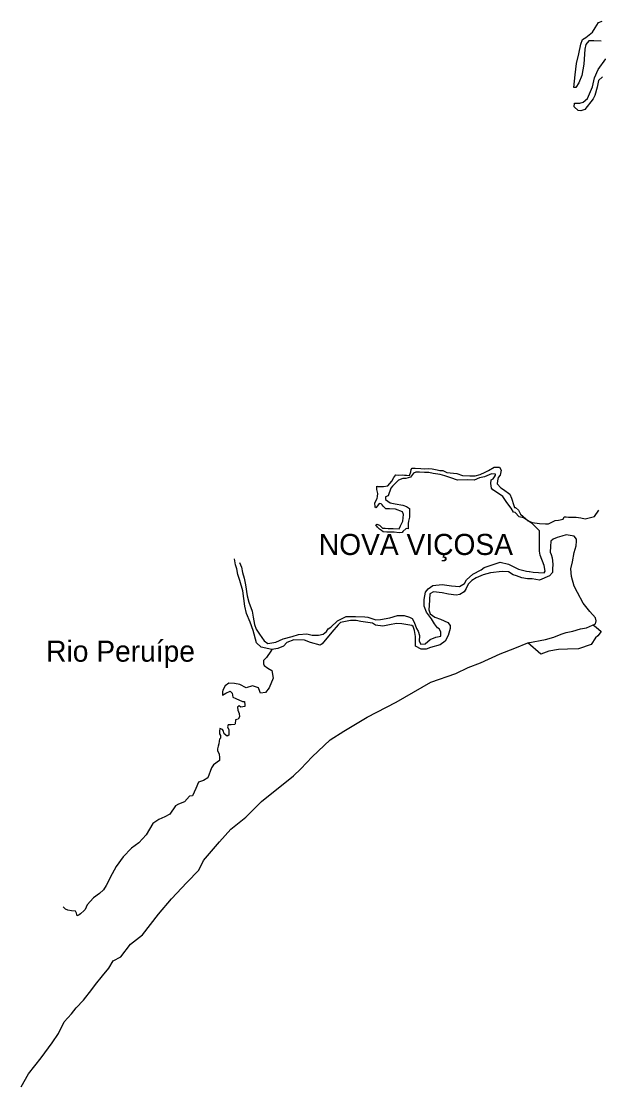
# Model space of a CAD drawing. Extents: x 662444 to 1640468, y 7452018 to 9606170.
# Drawn here: x 1080709 to 1098601, y 7997357 to 8030372 of the extents above; entities that cross this region are included whole.
import ezdxf

# ---------------------------------------------------------------- set-up
doc = ezdxf.new("R2010")
doc.units = 0
doc.layers.add('Level 1', color=7, linetype='Continuous')
doc.layers.add('Level 3', color=7, linetype='Continuous')

msp = doc.modelspace()

# ---------------------------------------------------------------- linework, layer by layer
at = {"layer": 'Level 1'}
for points in [[(1098681, 8029755), (1098451, 8029769), (1098296, 8029767), (1098200, 8029653), (1098172, 8029508), (1098142, 8029045), (1098077, 8028692), (1097985, 8028470), (1097888, 8028319), (1097834, 8028320), (1097876, 8028714), (1097918, 8029060), (1097981, 8029360), (1098045, 8029667), (1098096, 8029804), (1098206, 8029870), (1098404, 8030034), (1098493, 8030170), (1098591, 8030338), (1098708, 8030372)], [(1098598, 8028536), (1098553, 8028329), (1098482, 8028068), (1098434, 8027970), (1098175, 8027637), (1098051, 8027595), (1097966, 8027613), (1097846, 8027725), (1097850, 8027833), (1098019, 8027836), (1098120, 8027864), (1098249, 8027983), (1098414, 8028341), (1098469, 8028618), (1098585, 8028877), (1098819, 8029209)], [(1098717, 8028656), (1098598, 8028536)], [(1096013, 8015147), (1095959, 8015164), (1095885, 8015289), (1095752, 8015456), (1095634, 8015645), (1095528, 8015718), (1095316, 8015849), (1095279, 8015904), (1095261, 8016051), (1095272, 8016160), (1095327, 8016196), (1095375, 8016256), (1095400, 8016310), (1095401, 8016340), (1095278, 8016352), (1095059, 8016258), (1094911, 8016225), (1094747, 8016152), (1094538, 8016159), (1094221, 8016153), (1094023, 8016222), (1093831, 8016290), (1093685, 8016325), (1093547, 8016345), (1093470, 8016355), (1093333, 8016390), (1093201, 8016394), (1093046, 8016399), (1092930, 8016402), (1092860, 8016367), (1092771, 8016246), (1092623, 8016204), (1092530, 8016199), (1092398, 8016149), (1092215, 8015969), (1092159, 8015902), (1092082, 8015664), (1091996, 8015635), (1091994, 8015551), (1092138, 8015453), (1092298, 8015417), (1092528, 8015379), (1092643, 8015337), (1092742, 8015273), (1092737, 8015126), (1092733, 8015010), (1092707, 8014887), (1092696, 8014811), (1092694, 8014725), (1092692, 8014649), (1092630, 8014650), (1092535, 8014560), (1092510, 8014531), (1092417, 8014518), (1092263, 8014538), (1092102, 8014543), (1092032, 8014545), (1091924, 8014548), (1091871, 8014596), (1091811, 8014629), (1091751, 8014693), (1091699, 8014772), (1091723, 8014794), (1091807, 8014753), (1091904, 8014665), (1091982, 8014662), (1092082, 8014659), (1092229, 8014655), (1092414, 8014649), (1092462, 8014740), (1092487, 8014801), (1092529, 8014877), (1092540, 8014985), (1092551, 8015093), (1092522, 8015172), (1092308, 8015255), (1092123, 8015261), (1092007, 8015265), (1091917, 8015344), (1091896, 8015392), (1091858, 8015424), (1091796, 8015434), (1091748, 8015357), (1091699, 8015290), (1091670, 8015329), (1091659, 8015453), (1091739, 8015582), (1091750, 8015644), (1091752, 8015736), (1091725, 8015868), (1091721, 8015969), (1091759, 8015960), (1091937, 8015954), (1092068, 8015973), (1092188, 8016117), (1092254, 8016238), (1092318, 8016314), (1092403, 8016311), (1092519, 8016315), (1092588, 8016312), (1092650, 8016311)], [(1092650, 8016311), (1092742, 8016300), (1092776, 8016408), (1092787, 8016484), (1092819, 8016522), (1092912, 8016527), (1093089, 8016513), (1093196, 8016502), (1093320, 8016514), (1093443, 8016502), (1093597, 8016475), (1093682, 8016456), (1093774, 8016454), (1093896, 8016395), (1094204, 8016355), (1094379, 8016295), (1094604, 8016289), (1094773, 8016290), (1094930, 8016324), (1095078, 8016397), (1095188, 8016448), (1095361, 8016558), (1095376, 8016558), (1095523, 8016553), (1095575, 8016458), (1095547, 8016312), (1095483, 8016238), (1095464, 8016130), (1095453, 8016037), (1095565, 8015911), (1095648, 8015861), (1095852, 8015716), (1095896, 8015598), (1095973, 8015365), (1095995, 8015309), (1096025, 8015309), (1096115, 8015220), (1096181, 8015103)], [(1096451, 8013317), (1096458, 8013317), (1096574, 8013305), (1096735, 8013293), (1096912, 8013278), (1096938, 8013332), (1096912, 8013511), (1096791, 8013831), (1096764, 8013955), (1096771, 8014427), (1096768, 8014581), (1096671, 8014678), (1096535, 8014805), (1096270, 8014984), (1096140, 8015012), (1096013, 8015147)], [(1096181, 8015103), (1096414, 8014894), (1096536, 8014836), (1096767, 8014806), (1096952, 8014800), (1097045, 8014797), (1097249, 8014899), (1097357, 8014911), (1097497, 8014945), (1097530, 8015014), (1097592, 8015012), (1097669, 8015010), (1097908, 8015001), (1098047, 8014989), (1098184, 8014954), (1098473, 8015030), (1098602, 8015219)], [(1094174, 8010158), (1094559, 8010347), (1094934, 8010497), (1095546, 8010772), (1096006, 8010942), (1096405, 8011116), (1096956, 8011214), (1097206, 8011291), (1097433, 8011376), (1097596, 8011433), (1097799, 8011473), (1098040, 8011543), (1098227, 8011575), (1098407, 8011654), (1098501, 8011698), (1098527, 8011790), (1098507, 8011891), (1098327, 8012083), (1098119, 8012337), (1097944, 8012675), (1097842, 8012871), (1097759, 8013167), (1097742, 8013407), (1097788, 8013622), (1097844, 8013906), (1097904, 8014121), (1097916, 8014260), (1097911, 8014321), (1097843, 8014416), (1097590, 8014463), (1097458, 8014420), (1097310, 8014379), (1097185, 8014321), (1097121, 8014262), (1097108, 8014100), (1097102, 8013922), (1097131, 8013844), (1097159, 8013742), (1097176, 8013548), (1097170, 8013394), (1097167, 8013286), (1097080, 8013189), (1096766, 8013052), (1096537, 8013097)], [(1096537, 8013097), (1096390, 8013094), (1096220, 8013130), (1096053, 8013190), (1095953, 8013224), (1095801, 8013314), (1095609, 8013320), (1095252, 8013285), (1095018, 8013222), (1094799, 8013121), (1094673, 8013048), (1094554, 8012928), (1094495, 8012791), (1094431, 8012692), (1094297, 8012611), (1094181, 8012592), (1093942, 8012623), (1093750, 8012660), (1093481, 8012692), (1093371, 8012633), (1093344, 8012271), (1093340, 8012131), (1093383, 8012014), (1093525, 8011902), (1093702, 8011850), (1093930, 8011742), (1093997, 8011648), (1093994, 8011554), (1093933, 8011341), (1093843, 8011165), (1093692, 8011047), (1093389, 8010971), (1093256, 8010913), (1093102, 8010918), (1092920, 8011009), (1092921, 8011310), (1092896, 8011496), (1092853, 8011613), (1092808, 8011646), (1092501, 8011702), (1092331, 8011707), (1092121, 8011667), (1091911, 8011628), (1091681, 8011658), (1091590, 8011722), (1091229, 8011773), (1091083, 8011801), (1090905, 8011806), (1090602, 8011746), (1090531, 8011671), (1090330, 8011438), (1090033, 8011083), (1089970, 8011039), (1089672, 8011126), (1089489, 8011194), (1089149, 8011204), (1088938, 8011126), (1088835, 8011013), (1088655, 8010933), (1088476, 8010909), (1088139, 8010973), (1087996, 8011116), (1087892, 8011498), (1087799, 8011756), (1087684, 8012023), (1087637, 8012247), (1087575, 8012722), (1087483, 8013041), (1087420, 8013229), (1087386, 8013400), (1087344, 8013525), (1087319, 8013719)], [(1087470, 8013605), (1087528, 8013457), (1087568, 8013286), (1087617, 8013114), (1087657, 8012904), (1087709, 8012570), (1087764, 8012368), (1087864, 8012094), (1087896, 8011907), (1087937, 8011683), (1087985, 8011533), (1088089, 8011376), (1088237, 8011170), (1088351, 8011090), (1088599, 8011136), (1088826, 8011237), (1089098, 8011313), (1089301, 8011370), (1089556, 8011392), (1089725, 8011348), (1089918, 8011350), (1090058, 8011377), (1090169, 8011458), (1090218, 8011549), (1090297, 8011601), (1090504, 8011795), (1090778, 8011926), (1091063, 8011925), (1091357, 8011915), (1091449, 8011912), (1091693, 8011820), (1091841, 8011830), (1092127, 8011884), (1092369, 8011961), (1092578, 8011963), (1092738, 8011904), (1092822, 8011862), (1092880, 8011751), (1092959, 8011557), (1093011, 8011477), (1093045, 8011337), (1093040, 8011167), (1093091, 8011072), (1093223, 8011084), (1093381, 8011210), (1093554, 8011290), (1093709, 8011316), (1093706, 8011455), (1093654, 8011542), (1093608, 8011575), (1093512, 8011701), (1093416, 8011851), (1093268, 8012057), (1093189, 8012245), (1093195, 8012453), (1093234, 8012683), (1093314, 8012789), (1093463, 8012886), (1093751, 8012915), (1094042, 8012875), (1094289, 8012860), (1094438, 8012947), (1094504, 8013069), (1094703, 8013241), (1094961, 8013371), (1095057, 8013446), (1095548, 8013608), (1095801, 8013545), (1096113, 8013397), (1096359, 8013335), (1096451, 8013317)], [(1098440, 8011660), (1098527, 8011594), (1098675, 8011464), (1098570, 8011324), (1098504, 8011262), (1098365, 8011057), (1097980, 8010926), (1097633, 8010918), (1097352, 8010907), (1097056, 8010849), (1096805, 8010765), (1096405, 8011116)], [(1088476, 8010909), (1088444, 8010855), (1088306, 8010658), (1088218, 8010561), (1088215, 8010461), (1088237, 8010405), (1088350, 8010325), (1088472, 8010259), (1088510, 8010018), (1088386, 8009721), (1088274, 8009570), (1088118, 8009552), (1088104, 8009606), (1088062, 8009716), (1087878, 8009784), (1087676, 8009712), (1087478, 8009819), (1087317, 8009855), (1087139, 8009860), (1087028, 8009779), (1086955, 8009642), (1086946, 8009596), (1086944, 8009518), (1086943, 8009488), (1087045, 8009554), (1087186, 8009612), (1087238, 8009548), (1087265, 8009432), (1087356, 8009382), (1087562, 8009291), (1087624, 8009289), (1087636, 8009181), (1087635, 8009134), (1087510, 8009114), (1087458, 8009163), (1087410, 8009117), (1087415, 8009025), (1087458, 8008922), (1087470, 8008814), (1087430, 8008747), (1087351, 8008726), (1087340, 8008603), (1087324, 8008580), (1087208, 8008568), (1087123, 8008570), (1087098, 8008510), (1087141, 8008415), (1087136, 8008253), (1087089, 8008223), (1086999, 8008296), (1086971, 8008375), (1086941, 8008429), (1086864, 8008454), (1086854, 8008370), (1086852, 8008293), (1086881, 8008238), (1086879, 8008153), (1086847, 8008130), (1086838, 8008062), (1086834, 8007984), (1086810, 8007908), (1086791, 8007823), (1086789, 8007762), (1086841, 8007667), (1086852, 8007543), (1086850, 8007466), (1086661, 8007332), (1086604, 8007242), (1086493, 8006928), (1086353, 8006848), (1086197, 8006791), (1086113, 8006593), (1086014, 8006371), (1085921, 8006359), (1085769, 8006186), (1085581, 8006107), (1085487, 8006063), (1085310, 8005806), (1085152, 8005719), (1084973, 8005639), (1084783, 8005513), (1084685, 8005339), (1084580, 8005157), (1084348, 8004917), (1084127, 8004753), (1083864, 8004476), (1083646, 8004181), (1083524, 8003953), (1083335, 8003588), (1083254, 8003459), (1083134, 8003347), (1082945, 8003206), (1082754, 8002988), (1082688, 8002843), (1082656, 8002813), (1082544, 8002716), (1082505, 8002686), (1082442, 8002649), (1082414, 8002736), (1082393, 8002799), (1082269, 8002802)], [(1080700, 7997357), (1080935, 7997751), (1081328, 7998249), (1081666, 7998718), (1081861, 7999005), (1082041, 7999363), (1082265, 7999611), (1082410, 7999799), (1082633, 8000040), (1082897, 8000372), (1083010, 8000523), (1083227, 8000794), (1083420, 8001027), (1083557, 8001256), (1083793, 8001380), (1084091, 8001772), (1084469, 8002061), (1084960, 8002703), (1085367, 8003177), (1085839, 8003687), (1086206, 8004070), (1086354, 8004367), (1086850, 8004947), (1087201, 8005337), (1087669, 8005709), (1088155, 8006197), (1089143, 8006985), (1089366, 8007210), (1089718, 8007578), (1090281, 8008109), (1090707, 8008373), (1091423, 8008807), (1092326, 8009273), (1093402, 8009896), (1094174, 8010158)], [(1082269, 8002802), (1082147, 8002829), (1082079, 8002862), (1082010, 8002926)]]:
    msp.add_lwpolyline(points, dxfattribs=at)

# ---------------------------------------------------------------- texts
at = {"layer": 'Level 3'}
for s, height, p in [('NOVA VIÇOSA', 653.06, (1089928, 8013834)), ('Rio Peruípe', 652.86, (1081479, 8010527))]:
    msp.add_text(s, height=height, dxfattribs=at).set_placement(p)

doc.saveas('drawing.dxf')
